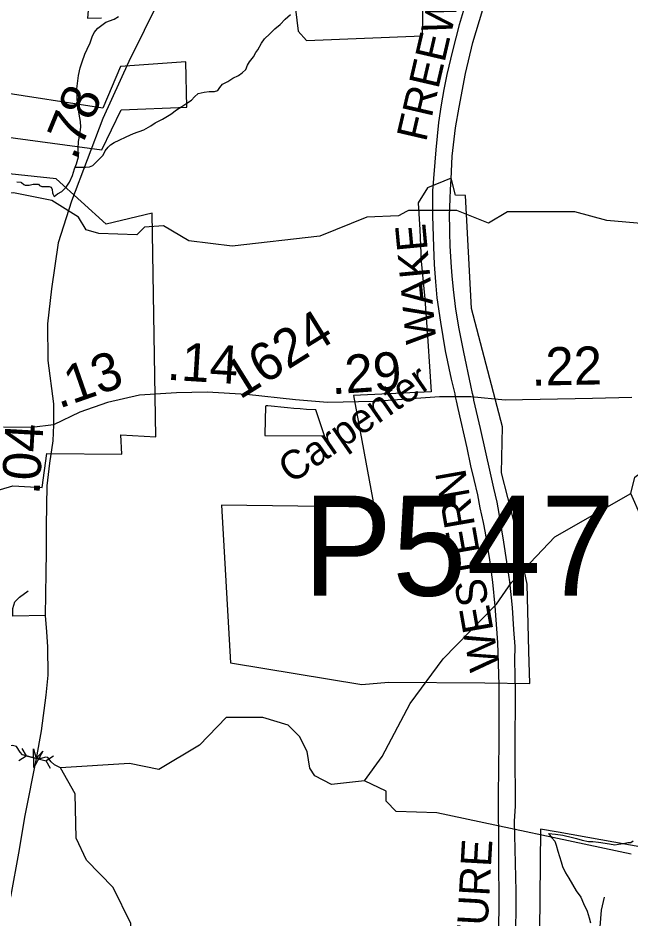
# Model space of a CAD drawing. Extents: x 2001466 to 31450019, y -30647475 to 847247.
# Drawn here: x 2028726 to 2032749, y 750972 to 756883 of the extents above; entities that cross this region are included whole.
import ezdxf

# ---------------------------------------------------------------- set-up
doc = ezdxf.new("R2010")
doc.units = 0
for name, color, linetype in [('Exist Boundary Political City Limit New', 7, 'Continuous'), ('Exist Boundary Political City Limit New Hole', 7, 'Continuous'), ('Exist Hydrographic Creek Single Shore', 7, 'Continuous'), ('Exist Hydrographic Misc Water Feature', 7, 'Continuous'), ('Exist Road Non-System Type 51', 7, 'Continuous'), ('Exist Road Secondary Mileage Hundredths English Label', 7, 'Continuous'), ('Exist Road Secondary Structure Pipe Attributed CELL', 7, 'Continuous'), ('Exist Road Secondary Structure Pipe CELL', 7, 'Continuous'), ('Exist Road Secondary Structure Pipe Number Label', 7, 'Continuous'), ('Exist Road Secondary Type 51 Attributed', 7, 'Continuous'), ('Exist Road Secondary Type 51 Label', 7, 'Continuous'), ('Exist Road Secondary Type 51 Number Label', 7, 'Continuous'), ('Map Preparation Boundary City Limit Buffer Line', 7, 'Continuous'), ('Prop Road Primary Interstate Projected', 7, 'Continuous'), ('Prop Road Primary Interstate Projected Label', 7, 'Continuous')]:
    doc.layers.add(name, color=color, linetype=linetype)

msp = doc.modelspace()

# ---------------------------------------------------------------- linework, layer by layer
at = {"layer": 'Exist Boundary Political City Limit New'}
for points in [[(2029225.5, 757385.7), (2029181.1, 756880.7), (2029274, 756884.8)], [(2030546.6, 756940.8), (2030564.9, 756797), (2030618.5, 756734.9), (2031380.8, 756765.9), (2031385.4, 756984.9)]]:
    msp.add_lwpolyline(points, dxfattribs=at)
at = {"layer": 'Exist Boundary Political City Limit New Hole'}
for points in [[(2029403.5, 756279.6), (2029833.8, 756297.8), (2029827.8, 756594.9), (2029397.5, 756564.6), (2029282.4, 756291.7), (2028573.4, 756400.8), (2028464.2, 756127.9), (2029276.2, 756018.8), (2029403.5, 756279.6)], [(2028224.9, 753675.2), (2028691.5, 753814.6), (2028885.4, 753802.5), (2028915.8, 754026.9), (2029406.5, 754020.8), (2029400.5, 754148.1), (2029630.8, 754136), (2029606.5, 755603.4), (2029303.5, 755530.7), (2028976.4, 755827.8), (2028582.5, 755870.2), (2028576.4, 755906.6), (2028527.9, 755900.6), (2028527.9, 755864.2), (2028334, 755809.6), (2028297.6, 754263.4), (2028073.5, 754269.4), (2028061.4, 753820.7), (2028224.9, 753675.2)], [(2030982.9, 752511.6), (2031157.9, 752526.3), (2031788.8, 752520.9), (2032085, 752518), (2032078.4, 752729.2), (2032066.9, 753169.1), (2031981.5, 753574.8), (2031898.9, 753899.4), (2031904.8, 754200.3), (2031701.4, 754976.4), (2031662.1, 755717.8), (2031595.9, 755720.2), (2031569.1, 755831.3), (2031413.8, 755769.1), (2031351.9, 755669.7), (2031362.2, 755494.2), (2031371.9, 755287), (2031396, 755041.2), (2031415.2, 754761.8), (2031437, 754429.9), (2030928.6, 754406.8), (2031063.5, 753674.3), (2030061.5, 753687), (2030121.4, 752653.8), (2030982.9, 752511.6)], [(2036966.9, 754780), (2036843.6, 754807.6), (2036796.5, 753582.9), (2036605.5, 753587.1), (2036478.1, 753544.7), (2036270.1, 753417.4), (2036274.4, 753667.7), (2035117.4, 753692.9), (2034987.1, 753691.6), (2033904.6, 753681.3), (2033922.9, 752461.8), (2033751.6, 752453.8), (2033395.2, 752450.7), (2033405.6, 752119), (2033333.1, 752123.6), (2033330.1, 751776.3), (2033184.6, 751793), (2033141, 751801.6), (2033104.4, 751757.6), (2032833.1, 751770.7), (2032830.9, 751442), (2032269.8, 751541), (2032155, 751561), (2032123.1, 748435)], [(2030345.6, 754143.3), (2030737.8, 754141.3), (2030679.8, 754312), (2030618.9, 754315.4), (2030577.2, 754318.4), (2030535.6, 754322), (2030494.1, 754325.9), (2030365.9, 754338.9), (2030360.2, 754339.2), (2030354.8, 754338.8), (2030349.2, 754337.4), (2030345.8, 754151.3), (2030345.6, 754143.3)]]:
    msp.add_lwpolyline(points, dxfattribs=at)
at = {"layer": 'Exist Hydrographic Creek Single Shore'}
for points in [[(2028947.3, 755684.9), (2028697.3, 755736), (2028390.2, 755700.9)], [(2031274.9, 755613.3), (2031222.2, 755586), (2031014.2, 755577.1), (2030706.2, 755452.1), (2030131.3, 755385.1), (2029847.3, 755420.4), (2029681.2, 755519), (2029556.3, 755511.7), (2029506.3, 755460.3), (2029256.3, 755468.6), (2029172.2, 755493.3), (2029122.2, 755576.4), (2028947.3, 755684.9)], [(2031363.4, 755620.7), (2031289.2, 755620.7), (2031274.9, 755613.3)], [(2033305, 755493.5), (2033263.2, 755495), (2032589.2, 755554.7), (2032380.3, 755611.5), (2031939.2, 755610.7), (2031814.1, 755537.8), (2031605.2, 755620.8), (2031363.4, 755620.7)], [(2030999.3, 751879.5), (2030783.3, 751854.5), (2030674.3, 751912.5), (2030641.2, 751962.3), (2030624.2, 752071), (2030574.2, 752170.4), (2030499.3, 752244.1), (2030332.2, 752293.4), (2030091.3, 752295.1), (2029916.2, 752111.7), (2029649.2, 751953.1), (2029458.3, 751993), (2029004.1, 751964)], [(2029004.1, 751964), (2028965.6, 751982.9), (2028942.7, 752003.1), (2028921.1, 752030.8), (2028907, 752034.8), (2028877.3, 752024.7), (2028844.9, 752025.4), (2028755.9, 752049.7), (2028739.1, 752065.8), (2028715.5, 752103), (2028690.5, 752111), (2028650.7, 752103.6), (2028600.8, 752086.8), (2027941.3, 752027.3), (2027891.3, 752002.1), (2027725.2, 752035), (2027400.2, 752051.5), (2027233.3, 752117.3), (2027116.2, 752083.6), (2026775.2, 752143.1)], [(2029887.3, 749114.7), (2029818.2, 749410.1), (2029784.3, 749469.8), (2029751.3, 749828.2), (2029676.3, 750026.5), (2029534.2, 750177), (2029500.3, 750276.2), (2029467.3, 750943), (2029350.2, 751178.3), (2029175.3, 751359.1), (2029108.3, 751501.5), (2029100.3, 751793.7), (2029004.1, 751964)], [(2032749.2, 751397.6), (2031474.2, 751669.7), (2031208.2, 751678.4), (2031141.2, 751745.4), (2031141.2, 751811.1), (2030999.3, 751879.5)]]:
    msp.add_lwpolyline(points, dxfattribs=at)
at = {"layer": 'Exist Hydrographic Misc Water Feature'}
for points in [[(2029100.5, 755903.2), (2029134.3, 755905), (2029168.1, 755905.2), (2029194.2, 755905.4), (2029216.1, 755915.7), (2029283.6, 755982.4), (2029297.5, 756010.8), (2029317.4, 756035), (2029333.2, 756051.1), (2029357.2, 756067), (2029389, 756081.1), (2029434.9, 756103.1), (2029484.5, 756124.2), (2029552.6, 756148.3), (2029596.5, 756174.5), (2029626, 756195.2), (2029674, 756218.8), (2029727.7, 756251.4), (2029765.7, 756280.1), (2029801.6, 756302.4), (2029833.5, 756324.7), (2029865.3, 756342.9), (2029883.2, 756364.7), (2029909, 756387.1), (2029946.9, 756395.4), (2029981, 756399.6), (2030015, 756399.7), (2030037, 756407.5), (2030050.7, 756427.7), (2030068.5, 756447.8), (2030102.6, 756466), (2030136.4, 756488.2), (2030172.3, 756504.8), (2030196.3, 756523.1), (2030220.1, 756544.8), (2030231.5, 756573.2), (2030245.7, 756595.1), (2030271.3, 756627.4), (2030287.3, 756655.8), (2030299, 756673.6), (2030324.8, 756718.2), (2030344.5, 756745.7), (2030378.4, 756778.6), (2030412.2, 756812.4), (2030445.8, 756840.4), (2030479.9, 756875), (2030513.5, 756905.5)], [(2029100.5, 755903.2), (2029109.9, 755925.2), (2029121.8, 755970.9), (2029121.4, 756023.4), (2029123, 756073.4), (2029130.8, 756117.6), (2029138.6, 756167.4), (2029136.2, 756203.5), (2029127.7, 756251.3), (2029117.7, 756305.7), (2029113.2, 756349.2), (2029112.8, 756417.3), (2029122.2, 756505.7), (2029133.7, 756555.6), (2029147.4, 756595.4), (2029163.4, 756646), (2029179, 756677.7), (2029198.7, 756719.9), (2029212.4, 756759.8), (2029226.2, 756786.6), (2029250, 756816.5), (2029275.8, 756836.4), (2029301.8, 756854.8), (2029357.8, 756875), (2029385.7, 756891.6)], [(2028963.5, 755711.7), (2028985.4, 755728.4), (2029013.5, 755744.3), (2029041.2, 755772.4), (2029063, 755804.8), (2029082.6, 755848.7), (2029096.2, 755892.7), (2029100.5, 755903.2)], [(2028718.9, 755808.5), (2028744.7, 755804.8), (2028748.8, 755804.7), (2028763, 755790.4), (2028772.8, 755786.9), (2028799.1, 755787.2), (2028825.1, 755793.2), (2028847, 755793.6), (2028861, 755791.7), (2028866.9, 755783.4), (2028883.1, 755777.3), (2028906.9, 755777.6), (2028929.3, 755778), (2028943, 755772), (2028949.1, 755757.8), (2028951.4, 755735.7), (2028955.3, 755729.9), (2028963.5, 755711.7)], [(2032748.1, 753763.3), (2032773.2, 753871.1), (2033323.1, 754269.9), (2033431.2, 754254.6), (2033414.2, 754169.6), (2033190.2, 753888.7), (2033189.2, 753819.9), (2033273.3, 753719.7), (2033306.3, 753630.4), (2033098.2, 753697.1), (2032815.2, 753611), (2032748.1, 753763.3)], [(2030999.3, 751879.5), (2031116.1, 752037.9), (2031299.3, 752385.3), (2031516.2, 752679.5), (2031865.2, 753036.5), (2031965.3, 753178.9), (2032248.2, 753478.2), (2032748.1, 753763.3)], [(2032206.4, 751532.5), (2032254.2, 751529.9), (2032300.3, 751521.6), (2032364.1, 751508), (2032390.5, 751500.9), (2032428.7, 751488.6), (2032470.5, 751481.2), (2032498.6, 751481.4), (2032536.3, 751477.4), (2032606.7, 751466.1), (2032642.5, 751458), (2032666.5, 751462.4), (2032698.5, 751468.3), (2032728.7, 751475.1), (2032748.6, 751474.7), (2032762.1, 751485.1)], [(2032206.4, 751532.5), (2032228.3, 751505), (2032248.4, 751483.2), (2032258.5, 751457.6), (2032268.7, 751417.3), (2032279.2, 751381.7), (2032289.4, 751347.9), (2032299.5, 751315.7), (2032317.9, 751274.3), (2032339.9, 751240.2), (2032364.3, 751198), (2032388.7, 751158.1), (2032419, 751114.8), (2032437.3, 751075), (2032461.7, 751022.8), (2032474, 750980.8), (2032482.2, 750946.9)]]:
    msp.add_lwpolyline(points, dxfattribs=at)
at = {"layer": 'Exist Road Non-System Type 51'}
for points in [[(2028692.1, 752958.4), (2028692.1, 753009.9), (2028704.1, 753052.8), (2028734.9, 753083.7), (2028791.5, 753124.8)], [(2028903, 752963.6), (2028692.1, 752958.4)]]:
    msp.add_lwpolyline(points, dxfattribs=at)
at = {"layer": 'Exist Road Secondary Structure Pipe Attributed CELL'}
msp.add_lwpolyline([(2028889, 752073.1), (2028830.5, 751966.1), (2028827.7, 752088), (2028844.9, 752025.4)], close=True, dxfattribs=at)
at = {"layer": 'Exist Road Secondary Structure Pipe CELL'}
for p, q in [((2028750.9, 752091.6), (2028778.9, 752041.9)), ((2028730.8, 752011.2), (2028778.9, 752041.9)), ((2028778.9, 752041.9), (2028910.9, 752008.9)), ((2028959.1, 752039.6), (2028910.9, 752008.9)), ((2028939, 751959.1), (2028910.9, 752008.9))]:
    msp.add_line(p, q, dxfattribs=at)
at = {"layer": 'Exist Road Secondary Type 51 Attributed'}
for points in [[(2029853.3, 758154.2), (2029864.5, 758043.1), (2029890.3, 757825.7), (2029895.9, 757690.4), (2029857.3, 757471.4), (2029786.5, 757275), (2029654.5, 757006.1), (2029452.6, 756597.1), (2029282, 756223.5), (2029077.7, 755680.8), (2028990, 755408.7), (2028944.9, 755106), (2028919.2, 754877.3), (2028922.4, 754635.8), (2028957.8, 754352.4), (2028959.4, 754214.7)], [(2032753.7, 754394.2), (2032495, 754387), (2031922.2, 754375.7), (2031698.5, 754396.6), (2031491.3, 754398.2), (2031063.3, 754367.7), (2030757.2, 754360.4), (2030546.4, 754378.1), (2030226.2, 754411.9), (2029967.1, 754428), (2029766.4, 754423.2), (2029523.4, 754408.7), (2029312.6, 754360.4), (2029132.4, 754297.6), (2028959.4, 754214.7)], [(2028959.4, 754214.7), (2028816.2, 754196.2), (2028631.1, 754199.4)], [(2028959.4, 754214.7), (2028953.3, 754108.4), (2028932.4, 753963.5), (2028915.5, 753814.5), (2028911.3, 753553.7), (2028909.7, 753380.6), (2028907.9, 753243.3), (2028903, 752963.6)], [(2028903, 752963.6), (2028913.1, 752856), (2028918.8, 752757.8), (2028922.4, 752571.8), (2028909.5, 752441.4), (2028877.3, 752207.1), (2028844.9, 752025.4), (2028771.5, 751650.8), (2028729.3, 751405.2), (2028679.4, 751129), (2028634.7, 750932.6)], [(2032651.2, 747804.2), (2032608.9, 747886), (2032501, 748206.4), (2032468.1, 748349.8), (2032463.2, 748431.9), (2032479.3, 748655.7), (2032513.1, 748844.1), (2032538.5, 748969.7), (2032539.3, 749073.6), (2032546.5, 749361), (2032545.3, 749658.1), (2032535.6, 749953.6), (2032525.6, 750258.7), (2032532, 750515.5), (2032538.1, 750812.6), (2032555, 751029.2), (2032575.9, 751116.2)]]:
    msp.add_lwpolyline(points, dxfattribs=at)
at = {"layer": 'Map Preparation Boundary City Limit Buffer Line'}
for points in [[(2029225.5, 757385.7), (2029181.1, 756880.7), (2029274, 756884.8)], [(2030546.6, 756940.8), (2030564.9, 756797), (2030618.5, 756734.9), (2031380.8, 756765.9), (2031385.4, 756984.9)], [(2029403.5, 756279.6), (2029833.8, 756297.8), (2029827.8, 756594.9), (2029397.5, 756564.6), (2029282.4, 756291.7), (2028573.4, 756400.8), (2028464.2, 756127.9), (2029276.2, 756018.8), (2029403.5, 756279.6)], [(2028224.9, 753675.2), (2028691.5, 753814.6), (2028885.4, 753802.5), (2028915.8, 754026.9), (2029406.5, 754020.8), (2029400.5, 754148.1), (2029630.8, 754136), (2029606.5, 755603.4), (2029303.5, 755530.7), (2028976.4, 755827.8), (2028582.5, 755870.2), (2028576.4, 755906.6), (2028527.9, 755900.6), (2028527.9, 755864.2), (2028334, 755809.6), (2028297.6, 754263.4), (2028073.5, 754269.4), (2028061.4, 753820.7), (2028224.9, 753675.2)], [(2030982.9, 752511.6), (2031157.9, 752526.3), (2031788.8, 752520.9), (2032085, 752518), (2032078.4, 752729.2), (2032066.9, 753169.1), (2031981.5, 753574.8), (2031898.9, 753899.4), (2031904.8, 754200.3), (2031701.4, 754976.4), (2031662.1, 755717.8), (2031595.9, 755720.2), (2031569.1, 755831.3), (2031413.8, 755769.1), (2031351.9, 755669.7), (2031362.2, 755494.2), (2031371.9, 755287), (2031396, 755041.2), (2031415.2, 754761.8), (2031437, 754429.9), (2030928.6, 754406.8), (2031063.5, 753674.3), (2030061.5, 753687), (2030121.4, 752653.8), (2030982.9, 752511.6)], [(2036966.9, 754780), (2036843.6, 754807.6), (2036796.5, 753582.9), (2036605.5, 753587.1), (2036478.1, 753544.7), (2036270.1, 753417.4), (2036274.4, 753667.7), (2035117.4, 753692.9), (2034987.1, 753691.6), (2033904.6, 753681.3), (2033922.9, 752461.8), (2033751.6, 752453.8), (2033395.2, 752450.7), (2033405.6, 752119), (2033333.1, 752123.6), (2033330.1, 751776.3), (2033184.6, 751793), (2033141, 751801.6), (2033104.4, 751757.6), (2032833.1, 751770.7), (2032830.9, 751442), (2032269.8, 751541), (2032155, 751561), (2032123.1, 748435)], [(2030345.6, 754143.3), (2030737.8, 754141.3), (2030679.8, 754312), (2030618.9, 754315.4), (2030577.2, 754318.4), (2030535.6, 754322), (2030494.1, 754325.9), (2030365.9, 754338.9), (2030360.2, 754339.2), (2030354.8, 754338.8), (2030349.2, 754337.4), (2030345.8, 754151.3), (2030345.6, 754143.3)]]:
    msp.add_lwpolyline(points, dxfattribs=at)
at = {"layer": 'Prop Road Primary Interstate Projected'}
for p, q in [((2031592.5, 754416.8), (2031595.8, 754398.5)), ((2031595.8, 754398.5), (2031602.1, 754370.8)), ((2031714.6, 754395.1), (2031709.1, 754420.4)), ((2031718.1, 754375.4), (2031714.6, 754395.1))]:
    msp.add_line(p, q, dxfattribs=at)
for points in [[(2031674.6, 757015.4), (2031620.9, 756837.6), (2031577.3, 756666.5), (2031540.6, 756512.3), (2031520.6, 756414.2), (2031502.3, 756312.8), (2031485.7, 756198.1), (2031467.4, 756016.9), (2031446.3, 755748.3), (2031446.3, 755585.5), (2031451.5, 755380.9), (2031455.9, 755265.5), (2031466.7, 755152.3), (2031475.5, 755047.8), (2031499.4, 754886.7), (2031529.9, 754699.4), (2031569.4, 754512.8), (2031592.5, 754416.8)], [(2031709.1, 754420.4), (2031696.8, 754471.4), (2031650.8, 754689.8), (2031622.1, 754842.8), (2031598.2, 754971.8), (2031583.8, 755100.8), (2031574.7, 755190.7), (2031571.4, 755247.3), (2031562.4, 755385.9), (2031559.1, 755476.9), (2031559.1, 755503.1), (2031558.6, 755584.9), (2031561.6, 755695.5), (2031564.6, 755758.3), (2031567.6, 755825.5), (2031575.5, 755976.9), (2031597.7, 756161.2), (2031620.8, 756298.2), (2031662.1, 756518.6), (2031709.9, 756721.6), (2031775.6, 756938.4)], [(2031602.1, 754370.8), (2031612.6, 754321.6), (2031671.7, 754063.6), (2031696.4, 753944.9), (2031716.6, 753855.3), (2031741.2, 753754.4), (2031756.9, 753669.3), (2031779.4, 753573), (2031790.6, 753505.7), (2031819.4, 753329.1), (2031839.3, 753182.7), (2031854.9, 753025.3), (2031873.4, 752785.3), (2031880.9, 752509), (2031880.9, 752135.5), (2031877.2, 751784.5), (2031882.3, 751032.1), (2031872.9, 750690.2)], [(2031990.8, 750429.7), (2031995.5, 751155.7), (2031985.2, 751613.4), (2031990.3, 751713.1), (2031988.6, 752080.4), (2031990.5, 752468), (2031986.2, 752669.6), (2031988, 752760.6), (2031980.7, 752871.7), (2031971.6, 753015.5), (2031953.4, 753183), (2031933.4, 753315.8), (2031914.1, 753444.3), (2031897.5, 753552.5), (2031883.5, 753631.4), (2031869.5, 753706.5), (2031847.8, 753798.1), (2031827.5, 753897.4), (2031761, 754189.8), (2031718.1, 754375.4)]]:
    msp.add_lwpolyline(points, dxfattribs=at)

# ---------------------------------------------------------------- texts
at = {"layer": 'Exist Road Secondary Mileage Hundredths English Label'}
for s, rotation, p in [('.78', 67.7236, (2029106.5, 755942.6)), ('.14', 356.44337, (2029699.5, 754510.4)), ('.22', 1.1272, (2032096.4, 754470.4)), ('.13', 19.21147, (2028994.4, 754319)), ('.29', 4.08846, (2030786.1, 754413.6)), ('.04', 86.7503, (2028866.7, 753751.5))]:
    msp.add_text(s, height=250, rotation=rotation, dxfattribs=at).set_placement(p)
at = {"layer": 'Exist Road Secondary Structure Pipe Number Label'}
msp.add_text('P547', height=656.17, dxfattribs=at).set_placement((2030595.9, 753092.9))
at = {"layer": 'Exist Road Secondary Type 51 Label'}
msp.add_text('Carpenter', height=190, rotation=34.75467, dxfattribs=at).set_placement((2030519.5, 753823.1))
at = {"layer": 'Exist Road Secondary Type 51 Number Label'}
msp.add_text('1624', height=250, rotation=31.91803, dxfattribs=at).set_placement((2030181.1, 754376.9))
at = {"layer": 'Prop Road Primary Interstate Projected Label'}
for s, rotation, p in [('FREEWAY', 76.91932, (2031403.1, 756064.4)), ('    WAKE', 95.37604, (2031500.1, 754459.2)), ('WESTERN', 99.96749, (2031890.6, 752617.7)), ('FUTURE', 86.79301, (2031778.8, 750406.8))]:
    msp.add_text(s, height=200, rotation=rotation, dxfattribs=at).set_placement(p)

doc.saveas('drawing.dxf')
